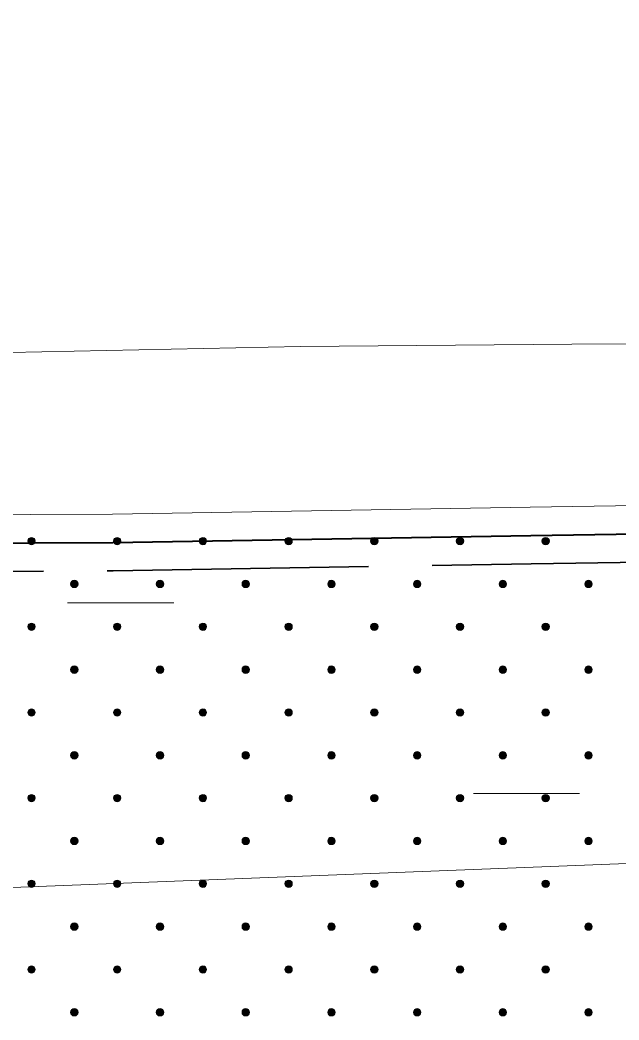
# Model space of a CAD drawing. Extents: x 640121 to 640955, y 6441885 to 6442246.
# Drawn here: x 640346.99 to 640363.89, y 6441951.16 to 6441979.39 of the extents above; entities that cross this region are included whole.
import ezdxf

# ---------------------------------------------------------------- set-up
doc = ezdxf.new("R2010")
doc.units = 0
doc.header["$LTSCALE"] = 1.2
doc.linetypes.add('LONG_DASHED', pattern=[7.5, 6, -1.5])
for name, color, linetype, lineweight in [('31', 7, 'Continuous', 13), ('34', 7, 'Continuous', 25), ('35', 7, 'Continuous', 35), ('45', 7, 'Continuous', 13), ('47', 7, 'Continuous', 13)]:
    doc.layers.add(name, color=color, linetype=linetype, lineweight=lineweight)

msp = doc.modelspace()

# ---------------------------------------------------------------- hatches: boundary and pattern name
at = {"layer": '45'}
for points in [[(640347.387, 6441964.753, 1), (640347.238, 6441964.605, 1)], [(640349.805, 6441964.753, 1), (640349.656, 6441964.605, 1)], [(640352.223, 6441964.753, 1), (640352.075, 6441964.605, 1)], [(640354.641, 6441964.753, 1), (640354.493, 6441964.605, 1)], [(640357.06, 6441964.753, 1), (640356.911, 6441964.605, 1)], [(640359.478, 6441964.753, 1), (640359.33, 6441964.605, 1)], [(640361.896, 6441964.753, 1), (640361.748, 6441964.605, 1)], [(640348.596, 6441963.544, 1), (640348.447, 6441963.396, 1)], [(640351.014, 6441963.544, 1), (640350.866, 6441963.396, 1)], [(640353.432, 6441963.544, 1), (640353.284, 6441963.396, 1)], [(640355.851, 6441963.544, 1), (640355.702, 6441963.396, 1)], [(640358.269, 6441963.544, 1), (640358.12, 6441963.396, 1)], [(640360.687, 6441963.544, 1), (640360.539, 6441963.396, 1)], [(640363.106, 6441963.544, 1), (640362.957, 6441963.396, 1)], [(640347.387, 6441962.335, 1), (640347.238, 6441962.186, 1)], [(640349.805, 6441962.335, 1), (640349.656, 6441962.186, 1)], [(640352.223, 6441962.335, 1), (640352.075, 6441962.186, 1)], [(640354.641, 6441962.335, 1), (640354.493, 6441962.186, 1)], [(640357.06, 6441962.335, 1), (640356.911, 6441962.186, 1)], [(640359.478, 6441962.335, 1), (640359.33, 6441962.186, 1)], [(640361.896, 6441962.335, 1), (640361.748, 6441962.186, 1)], [(640348.596, 6441961.126, 1), (640348.447, 6441960.977, 1)], [(640351.014, 6441961.126, 1), (640350.866, 6441960.977, 1)], [(640353.432, 6441961.126, 1), (640353.284, 6441960.977, 1)], [(640355.851, 6441961.126, 1), (640355.702, 6441960.977, 1)], [(640358.269, 6441961.126, 1), (640358.12, 6441960.977, 1)], [(640360.687, 6441961.126, 1), (640360.539, 6441960.977, 1)], [(640363.106, 6441961.126, 1), (640362.957, 6441960.977, 1)], [(640347.387, 6441959.917, 1), (640347.238, 6441959.768, 1)], [(640349.805, 6441959.917, 1), (640349.656, 6441959.768, 1)], [(640352.223, 6441959.917, 1), (640352.075, 6441959.768, 1)], [(640354.641, 6441959.917, 1), (640354.493, 6441959.768, 1)], [(640357.06, 6441959.917, 1), (640356.911, 6441959.768, 1)], [(640359.478, 6441959.917, 1), (640359.33, 6441959.768, 1)], [(640361.896, 6441959.917, 1), (640361.748, 6441959.768, 1)], [(640348.596, 6441958.707, 1), (640348.447, 6441958.559, 1)], [(640351.014, 6441958.707, 1), (640350.866, 6441958.559, 1)], [(640353.432, 6441958.707, 1), (640353.284, 6441958.559, 1)], [(640355.851, 6441958.707, 1), (640355.702, 6441958.559, 1)], [(640358.269, 6441958.707, 1), (640358.12, 6441958.559, 1)], [(640360.687, 6441958.707, 1), (640360.539, 6441958.559, 1)], [(640363.106, 6441958.707, 1), (640362.957, 6441958.559, 1)], [(640347.387, 6441957.498, 1), (640347.238, 6441957.35, 1)], [(640349.805, 6441957.498, 1), (640349.656, 6441957.35, 1)], [(640352.223, 6441957.498, 1), (640352.075, 6441957.35, 1)], [(640354.641, 6441957.498, 1), (640354.493, 6441957.35, 1)], [(640357.06, 6441957.498, 1), (640356.911, 6441957.35, 1)], [(640359.478, 6441957.498, 1), (640359.33, 6441957.35, 1)], [(640361.896, 6441957.498, 1), (640361.748, 6441957.35, 1)], [(640348.596, 6441956.289, 1), (640348.447, 6441956.141, 1)], [(640351.014, 6441956.289, 1), (640350.866, 6441956.141, 1)], [(640353.432, 6441956.289, 1), (640353.284, 6441956.141, 1)], [(640355.851, 6441956.289, 1), (640355.702, 6441956.141, 1)], [(640358.269, 6441956.289, 1), (640358.12, 6441956.141, 1)], [(640360.687, 6441956.289, 1), (640360.539, 6441956.141, 1)], [(640363.106, 6441956.289, 1), (640362.957, 6441956.141, 1)], [(640347.387, 6441955.08, 1), (640347.238, 6441954.931, 1)], [(640349.805, 6441955.08, 1), (640349.656, 6441954.931, 1)], [(640352.223, 6441955.08, 1), (640352.075, 6441954.931, 1)], [(640354.641, 6441955.08, 1), (640354.493, 6441954.931, 1)], [(640357.06, 6441955.08, 1), (640356.911, 6441954.931, 1)], [(640359.478, 6441955.08, 1), (640359.33, 6441954.931, 1)], [(640361.896, 6441955.08, 1), (640361.748, 6441954.931, 1)], [(640348.596, 6441953.871, 1), (640348.447, 6441953.722, 1)], [(640351.014, 6441953.871, 1), (640350.866, 6441953.722, 1)], [(640353.432, 6441953.871, 1), (640353.284, 6441953.722, 1)], [(640355.851, 6441953.871, 1), (640355.702, 6441953.722, 1)], [(640358.269, 6441953.871, 1), (640358.12, 6441953.722, 1)], [(640360.687, 6441953.871, 1), (640360.539, 6441953.722, 1)], [(640363.106, 6441953.871, 1), (640362.957, 6441953.722, 1)], [(640347.387, 6441952.662, 1), (640347.238, 6441952.513, 1)], [(640349.805, 6441952.662, 1), (640349.656, 6441952.513, 1)], [(640352.223, 6441952.662, 1), (640352.075, 6441952.513, 1)], [(640354.641, 6441952.662, 1), (640354.493, 6441952.513, 1)], [(640357.06, 6441952.662, 1), (640356.911, 6441952.513, 1)], [(640359.478, 6441952.662, 1), (640359.33, 6441952.513, 1)], [(640361.896, 6441952.662, 1), (640361.748, 6441952.513, 1)], [(640348.596, 6441951.452, 1), (640348.447, 6441951.304, 1)], [(640351.014, 6441951.452, 1), (640350.866, 6441951.304, 1)], [(640353.432, 6441951.452, 1), (640353.284, 6441951.304, 1)], [(640355.851, 6441951.452, 1), (640355.702, 6441951.304, 1)], [(640358.269, 6441951.452, 1), (640358.12, 6441951.304, 1)], [(640360.687, 6441951.452, 1), (640360.539, 6441951.304, 1)], [(640363.106, 6441951.452, 1), (640362.957, 6441951.304, 1)]]:
    msp.add_hatch(color=256, dxfattribs=at).paths.add_polyline_path(points)

# ---------------------------------------------------------------- linework, layer by layer
at = {"layer": '31'}
for points in [[(640271.5, 6441979.39), (640273.21, 6441978.41), (640274.41, 6441977.76), (640275.76, 6441976.93), (640277.88, 6441975.5), (640280.16, 6441974.08), (640281.21, 6441973.41), (640281.93, 6441973.04), (640284.11, 6441972.49), (640287.16, 6441972.14), (640291.35, 6441971.76), (640301.39, 6441970.96), (640306.72, 6441970.53), (640313.36, 6441970.38), (640320.46, 6441970.1), (640328.08, 6441969.82), (640334.21, 6441969.91), (640346.69, 6441970), (640354.9, 6441970.17), (640362.56, 6441970.24), (640371.22, 6441970.27)], [(640271.15, 6441977.33), (640273.21, 6441976.36), (640275.18, 6441975.09), (640277.01, 6441973.41), (640279.72, 6441970.17), (640280.51, 6441968.99), (640281.28, 6441968.38), (640283.16, 6441967.97), (640285.61, 6441967.77), (640291.61, 6441967.57), (640298.15, 6441966.98), (640304.29, 6441966.32), (640309.63, 6441965.86), (640316.76, 6441965.59), (640323.76, 6441965.33), (640334.32, 6441964.93), (640340.38, 6441965.4), (640349.6, 6441965.44), (640361.38, 6441965.64), (640370.42, 6441965.78)]]:
    msp.add_lwpolyline(points, dxfattribs=at)
at = {"layer": '34', "lineweight": 13}
msp.add_lwpolyline([(640160.01, 6441951.16), (640175.15, 6441951.4), (640211.9, 6441953.4), (640235.85, 6441954.52), (640281.21, 6441954.51), (640334.24, 6441954.41), (640399.04, 6441956.94), (640444.67, 6441958.31), (640465.01, 6441958.56)], dxfattribs=at)
at = {"layer": '35', "lineweight": 40}
msp.add_lwpolyline([(640272.82, 6441975.66), (640274.69, 6441974.46), (640276.43, 6441972.86), (640279.08, 6441969.69), (640279.92, 6441968.45), (640280.92, 6441967.63), (640283.05, 6441967.17), (640285.56, 6441966.97), (640291.56, 6441966.77), (640298.07, 6441966.18), (640304.21, 6441965.52), (640309.58, 6441965.06), (640316.73, 6441964.79), (640323.73, 6441964.53), (640334.33, 6441964.13), (640340.42, 6441964.6), (640349.61, 6441964.64), (640361.4, 6441964.84), (640370.44, 6441964.98)], dxfattribs=at)
at = {"layer": '35', "linetype": 'LONG_DASHED'}
msp.add_lwpolyline([(640274.01, 6441973.99), (640275.85, 6441972.31), (640278.44, 6441969.21), (640279.32, 6441967.9), (640280.57, 6441966.89), (640282.93, 6441966.38), (640285.51, 6441966.17), (640291.51, 6441965.97), (640297.99, 6441965.38), (640304.13, 6441964.72), (640309.53, 6441964.26), (640316.7, 6441963.99), (640323.7, 6441963.73), (640334.35, 6441963.33), (640340.45, 6441963.8), (640349.62, 6441963.84), (640361.41, 6441964.04), (640370.45, 6441964.18)], dxfattribs=at)
at = {"layer": '45'}
for centre in [(640347.312, 6441964.679), (640349.731, 6441964.679), (640352.149, 6441964.679), (640354.567, 6441964.679), (640356.986, 6441964.679), (640359.404, 6441964.679), (640361.822, 6441964.679), (640348.521, 6441963.47), (640350.94, 6441963.47), (640353.358, 6441963.47), (640355.776, 6441963.47), (640358.195, 6441963.47), (640360.613, 6441963.47), (640363.031, 6441963.47), (640347.312, 6441962.261), (640349.731, 6441962.261), (640352.149, 6441962.261), (640354.567, 6441962.261), (640356.986, 6441962.261), (640359.404, 6441962.261), (640361.822, 6441962.261), (640348.521, 6441961.051), (640350.94, 6441961.051), (640353.358, 6441961.051), (640355.776, 6441961.051), (640358.195, 6441961.051), (640360.613, 6441961.051), (640363.031, 6441961.051), (640347.312, 6441959.842), (640349.731, 6441959.842), (640352.149, 6441959.842), (640354.567, 6441959.842), (640356.986, 6441959.842), (640359.404, 6441959.842), (640361.822, 6441959.842), (640348.521, 6441958.633), (640350.94, 6441958.633), (640353.358, 6441958.633), (640355.776, 6441958.633), (640358.195, 6441958.633), (640360.613, 6441958.633), (640363.031, 6441958.633), (640347.312, 6441957.424), (640349.731, 6441957.424), (640352.149, 6441957.424), (640354.567, 6441957.424), (640356.986, 6441957.424), (640359.404, 6441957.424), (640361.822, 6441957.424), (640348.521, 6441956.215), (640350.94, 6441956.215), (640353.358, 6441956.215), (640355.776, 6441956.215), (640358.195, 6441956.215), (640360.613, 6441956.215), (640363.031, 6441956.215), (640347.312, 6441955.006), (640349.731, 6441955.006), (640352.149, 6441955.006), (640354.567, 6441955.006), (640356.986, 6441955.006), (640359.404, 6441955.006), (640361.822, 6441955.006), (640348.521, 6441953.797), (640350.94, 6441953.797), (640353.358, 6441953.797), (640355.776, 6441953.797), (640358.195, 6441953.797), (640360.613, 6441953.797), (640363.031, 6441953.797), (640347.312, 6441952.587), (640349.731, 6441952.587), (640352.149, 6441952.587), (640354.567, 6441952.587), (640356.986, 6441952.587), (640359.404, 6441952.587), (640361.822, 6441952.587), (640348.521, 6441951.378), (640350.94, 6441951.378), (640353.358, 6441951.378), (640355.776, 6441951.378), (640358.195, 6441951.378), (640360.613, 6441951.378), (640363.031, 6441951.378)]:
    msp.add_circle(centre, 0.105, dxfattribs=at)
at = {"layer": '47'}
for p, q in [((640348.33, 6441962.94), (640351.33, 6441962.94)), ((640359.78, 6441957.55), (640362.78, 6441957.55))]:
    msp.add_line(p, q, dxfattribs=at)

doc.saveas('drawing.dxf')
